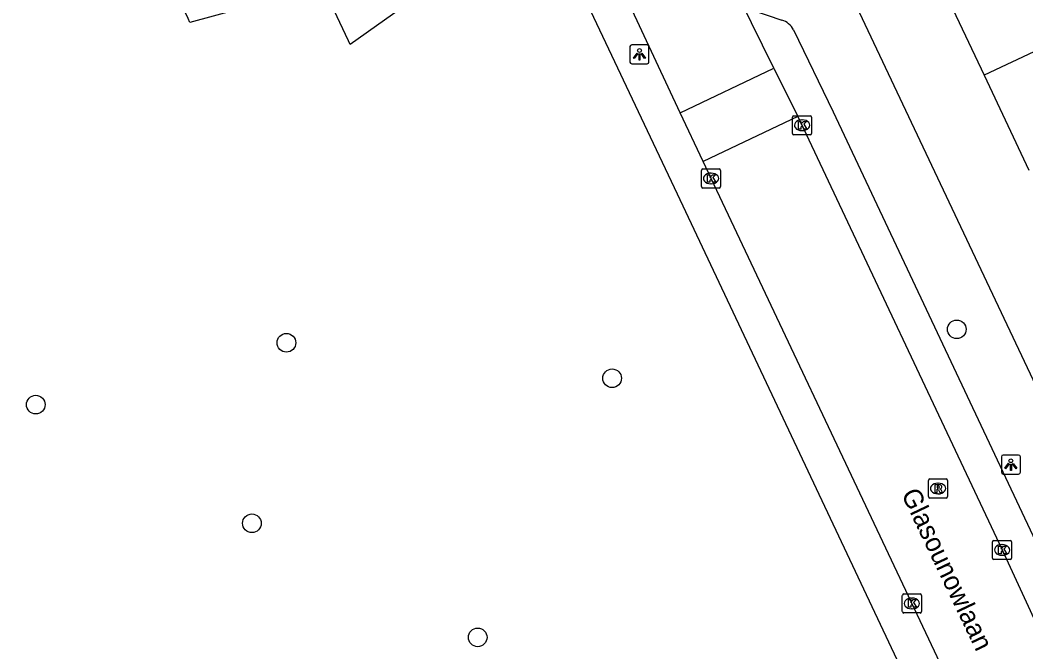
# Model space of a CAD drawing. Extents: x 159040 to 160094, y 381214 to 382518.
# Drawn here: x 159111.7 to 159164.4, y 381381.3 to 381414.4 of the extents above; entities that cross this region are included whole.
import ezdxf

# ---------------------------------------------------------------- set-up
doc = ezdxf.new("R2010")
doc.units = 0
for name, color, linetype in [('IMGEO_Boom', 7, 'Continuous'), ('IMGEO_Kolk', 7, 'Continuous'), ('IMGEO_Lichtpunt', 7, 'Continuous'), ('IMGEO_Openbare_ruimte_label', 7, 'Continuous'), ('IMGEO_Pand', 7, 'Continuous'), ('IMGEO_Rijbaan_lokaal_open', 7, 'Continuous'), ('IMGEO_Rioolput', 7, 'Continuous'), ('IMGEO_Voetpad_open', 7, 'Continuous')]:
    doc.layers.add(name, color=color, linetype=linetype)

msp = doc.modelspace()

# ---------------------------------------------------------------- linework, layer by layer
at = {"layer": 'IMGEO_Boom'}
for centre in [(159160.741, 381398.167), (159125.624, 381397.462), (159142.687, 381395.601), (159112.494, 381394.218), (159123.817, 381387.997), (159135.647, 381382.014)]:
    msp.add_circle(centre, 0.489, dxfattribs=at)
at = {"layer": 'IMGEO_Kolk'}
for p, q in [((159152.137, 381408.442), (159152.137, 381409.294)), ((159152.212, 381409.368), (159153.064, 381409.368)), ((159153.138, 381409.294), (159153.138, 381408.442)), ((159152.625, 381409.148), (159152.65, 381409.148)), ((159153.064, 381408.368), (159152.212, 381408.368)), ((159152.648, 381408.588), (159152.623, 381408.588)), ((159147.442, 381406.577), (159148.294, 381406.577)), ((159147.367, 381405.651), (159147.367, 381406.503)), ((159147.855, 381406.357), (159147.88, 381406.357)), ((159148.368, 381406.503), (159148.368, 381405.651)), ((159148.294, 381405.577), (159147.442, 381405.577)), ((159147.878, 381405.797), (159147.853, 381405.797)), ((159162.691, 381387.097), (159163.543, 381387.097)), ((159162.616, 381386.171), (159162.616, 381387.023)), ((159163.104, 381386.877), (159163.129, 381386.877)), ((159163.617, 381387.023), (159163.617, 381386.171)), ((159163.543, 381386.097), (159162.691, 381386.097)), ((159163.127, 381386.317), (159163.102, 381386.317)), ((159157.89, 381383.366), (159157.89, 381384.218)), ((159157.965, 381384.292), (159158.817, 381384.292)), ((159158.378, 381384.072), (159158.403, 381384.072)), ((159158.891, 381384.218), (159158.891, 381383.366)), ((159158.401, 381383.512), (159158.376, 381383.512)), ((159158.817, 381383.292), (159157.965, 381383.292))]:
    msp.add_line(p, q, dxfattribs=at)
for points in [[(159152.137, 381408.442), (159152.137, 381409.294)], [(159152.212, 381409.368), (159153.064, 381409.368)], [(159153.138, 381409.294), (159153.138, 381408.442)], [(159152.458, 381409.068), (159152.581, 381409.068), (159152.581, 381408.917), (159152.711, 381409.068), (159152.875, 381409.068), (159152.729, 381408.917), (159152.882, 381408.668), (159152.73, 381408.668), (159152.645, 381408.832), (159152.581, 381408.765), (159152.581, 381408.668), (159152.458, 381408.668), (159152.458, 381409.068)], [(159153.064, 381408.368), (159152.212, 381408.368)], [(159147.442, 381406.577), (159148.294, 381406.577)], [(159147.367, 381405.651), (159147.367, 381406.503)], [(159147.688, 381406.277), (159147.811, 381406.277), (159147.811, 381406.126), (159147.941, 381406.277), (159148.105, 381406.277), (159147.959, 381406.126), (159148.112, 381405.877), (159147.96, 381405.877), (159147.875, 381406.041), (159147.811, 381405.974), (159147.811, 381405.877), (159147.688, 381405.877), (159147.688, 381406.277)], [(159148.368, 381406.503), (159148.368, 381405.651)], [(159148.294, 381405.577), (159147.442, 381405.577)], [(159162.691, 381387.097), (159163.543, 381387.097)], [(159162.616, 381386.171), (159162.616, 381387.023)], [(159162.937, 381386.797), (159163.06, 381386.797), (159163.06, 381386.646), (159163.19, 381386.797), (159163.354, 381386.797), (159163.208, 381386.646), (159163.361, 381386.397), (159163.209, 381386.397), (159163.124, 381386.561), (159163.06, 381386.494), (159163.06, 381386.397), (159162.937, 381386.397), (159162.937, 381386.797)], [(159163.617, 381387.023), (159163.617, 381386.171)], [(159163.543, 381386.097), (159162.691, 381386.097)], [(159157.89, 381383.366), (159157.89, 381384.218)], [(159157.965, 381384.292), (159158.817, 381384.292)], [(159158.211, 381383.992), (159158.334, 381383.992), (159158.334, 381383.841), (159158.464, 381383.992), (159158.628, 381383.992), (159158.482, 381383.841), (159158.635, 381383.592), (159158.483, 381383.592), (159158.398, 381383.756), (159158.334, 381383.689), (159158.334, 381383.592), (159158.211, 381383.592), (159158.211, 381383.992)], [(159158.891, 381384.218), (159158.891, 381383.366)], [(159158.817, 381383.292), (159157.965, 381383.292)]]:
    msp.add_lwpolyline(points, dxfattribs=at)
for centre, start, end in [((159152.214, 381409.292), 91.552, 178.448), ((159152.214, 381409.292), 91.552, 178.448), ((159153.062, 381409.292), 1.552, 88.448), ((159153.062, 381409.292), 1.552, 88.448), ((159152.214, 381408.444), 181.552, 268.448), ((159152.214, 381408.444), 181.552, 268.448), ((159153.062, 381408.444), 271.552, 358.448), ((159153.062, 381408.444), 271.552, 358.448), ((159147.444, 381406.501), 91.552, 178.448), ((159147.444, 381406.501), 91.552, 178.448), ((159148.292, 381406.501), 1.552, 88.448), ((159148.292, 381406.501), 1.552, 88.448), ((159147.444, 381405.653), 181.552, 268.448), ((159147.444, 381405.653), 181.552, 268.448), ((159148.292, 381405.653), 271.552, 358.448), ((159148.292, 381405.653), 271.552, 358.448), ((159162.693, 381387.021), 91.552, 178.448), ((159162.693, 381387.021), 91.552, 178.448), ((159163.541, 381387.021), 1.552, 88.448), ((159163.541, 381387.021), 1.552, 88.448), ((159162.693, 381386.173), 181.552, 268.448), ((159162.693, 381386.173), 181.552, 268.448), ((159163.541, 381386.173), 271.552, 358.448), ((159163.541, 381386.173), 271.552, 358.448), ((159157.967, 381384.216), 91.552, 178.448), ((159157.967, 381384.216), 91.552, 178.448), ((159158.815, 381384.216), 1.552, 88.448), ((159158.815, 381384.216), 1.552, 88.448), ((159157.967, 381383.368), 181.552, 268.448), ((159157.967, 381383.368), 181.552, 268.448), ((159158.815, 381383.368), 271.552, 358.448), ((159158.815, 381383.368), 271.552, 358.448)]:
    msp.add_arc(centre, 0.0765, start, end, dxfattribs=at)
for centre, major_axis, ratio, start_param, end_param in [((159152.624, 381408.868), (-0.387, 0.002), 0.722429, 4.712389, 7.853982), ((159152.649, 381408.868), (-0.39, 0.002), 0.717154, 1.570796, 4.712389), ((159147.854, 381406.077), (-0.387, 0.002), 0.722429, 4.712389, 7.853982), ((159147.879, 381406.077), (-0.39, 0.002), 0.717154, 1.570796, 4.712389), ((159163.103, 381386.597), (-0.387, 0.002), 0.722429, 4.712389, 7.853982), ((159163.128, 381386.597), (-0.39, 0.002), 0.717154, 1.570796, 4.712389), ((159158.377, 381383.792), (-0.387, 0.002), 0.722429, 4.712389, 7.853982), ((159158.402, 381383.792), (-0.39, 0.002), 0.717154, 1.570796, 4.712389)]:
    msp.add_ellipse(centre, major_axis=major_axis, ratio=ratio, start_param=start_param, end_param=end_param, dxfattribs=at)
at = {"layer": 'IMGEO_Lichtpunt'}
for p, q in [((159143.62, 381412.992), (159143.62, 381412.185)), ((159143.62, 381412.992), (159143.62, 381412.185)), ((159144.522, 381413.087), (159143.714, 381413.087)), ((159144.522, 381413.087), (159143.714, 381413.087)), ((159144.616, 381412.185), (159144.616, 381412.992)), ((159144.616, 381412.185), (159144.616, 381412.992)), ((159143.714, 381412.091), (159144.522, 381412.091)), ((159143.714, 381412.091), (159144.522, 381412.091)), ((159163.078, 381391.477), (159163.078, 381390.67)), ((159163.078, 381391.477), (159163.078, 381390.67)), ((159163.98, 381391.572), (159163.172, 381391.572)), ((159163.98, 381391.572), (159163.172, 381391.572)), ((159164.074, 381390.67), (159164.074, 381391.477)), ((159164.074, 381390.67), (159164.074, 381391.477)), ((159163.172, 381390.576), (159163.98, 381390.576)), ((159163.172, 381390.576), (159163.98, 381390.576))]:
    msp.add_line(p, q, dxfattribs=at)
for points in [[(159143.994, 381412.656), (159144.033, 381412.628), (159143.845, 381412.366), (159143.807, 381412.393), (159143.994, 381412.656)], [(159144.096, 381412.608), (159144.143, 381412.608), (159144.143, 381412.286), (159144.096, 381412.286), (159144.096, 381412.608)], [(159144.206, 381412.628), (159144.244, 381412.655), (159144.431, 381412.393), (159144.392, 381412.365), (159144.206, 381412.628)], [(159163.452, 381391.141), (159163.491, 381391.113), (159163.303, 381390.851), (159163.265, 381390.878), (159163.452, 381391.141)], [(159163.554, 381391.093), (159163.601, 381391.093), (159163.601, 381390.771), (159163.554, 381390.771), (159163.554, 381391.093)], [(159163.664, 381391.113), (159163.702, 381391.14), (159163.889, 381390.878), (159163.85, 381390.85), (159163.664, 381391.113)]]:
    msp.add_lwpolyline(points, dxfattribs=at)
for centre in [(159144.119, 381412.79), (159163.577, 381391.275)]:
    msp.add_circle(centre, 0.0994, dxfattribs=at)
for centre, start, end in [((159143.714, 381412.992), 90, 180), ((159143.714, 381412.992), 90, 180), ((159144.522, 381412.992), 0, 90), ((159144.522, 381412.992), 0, 90), ((159143.714, 381412.185), 180, 270), ((159143.714, 381412.185), 180, 270), ((159144.522, 381412.185), 270, 0), ((159144.522, 381412.185), 270, 360), ((159163.172, 381391.477), 90, 180), ((159163.172, 381391.477), 90, 180), ((159163.98, 381391.477), 0, 90), ((159163.98, 381391.477), 0, 90), ((159163.172, 381390.67), 180, 270), ((159163.172, 381390.67), 180, 270), ((159163.98, 381390.67), 270, 0), ((159163.98, 381390.67), 270, 360)]:
    msp.add_arc(centre, 0.0946, start, end, dxfattribs=at)
at = {"layer": 'IMGEO_Pand'}
for points in [[(159133.423, 381422.847), (159135.746, 381417.932), (159128.972, 381413.096), (159128.876, 381413.3), (159127.531, 381416.163), (159125.267, 381415.544), (159120.568, 381414.26), (159120.472, 381414.461), (159118.528, 381418.537), (159117.628, 381418.116), (159112.804, 381428.423), (159113.676, 381428.891), (159111.765, 381432.953), (159111.674, 381433.146), (159115.696, 381435.961), (159117.571, 381437.274), (159116.228, 381440.179), (159116.153, 381440.341), (159117.481, 381440.703)], [(159159.724, 381416.706), (159162.183, 381411.489)], [(159168.264, 381414.355), (159162.183, 381411.489)], [(159162.183, 381411.489), (159164.525, 381406.52)]]:
    msp.add_lwpolyline(points, dxfattribs=at)
at = {"layer": 'IMGEO_Rijbaan_lokaal_open'}
for points in [[(159146.252, 381409.527), (159143.611, 381415.16), (159140.88, 381420.897)], [(159151.164, 381411.865), (159149.4, 381415.463)], [(159146.252, 381409.527), (159151.164, 381411.865)], [(159151.164, 381411.865), (159152.42, 381409.329)], [(159147.453, 381406.965), (159146.252, 381409.527)], [(159152.42, 381409.329), (159147.453, 381406.965)], [(159152.42, 381409.329), (159163.115, 381386.6), (159166.148, 381380.052), (159173.158, 381365.109), (159175.314, 381360.345), (159181.799, 381346.618), (159183.007, 381344.058)], [(159178.201, 381341.808), (159168.866, 381361.603), (159147.869, 381406.077), (159147.453, 381406.965)]]:
    msp.add_lwpolyline(points, dxfattribs=at)
at = {"layer": 'IMGEO_Rioolput'}
for p, q in [((159159.259, 381389.393), (159159.259, 381390.245)), ((159159.334, 381390.319), (159160.186, 381390.319)), ((159160.26, 381390.245), (159160.26, 381389.393)), ((159159.747, 381390.099), (159159.772, 381390.099)), ((159160.186, 381389.319), (159159.334, 381389.319)), ((159159.77, 381389.539), (159159.745, 381389.539))]:
    msp.add_line(p, q, dxfattribs=at)
for points in [[(159159.259, 381389.393), (159159.259, 381390.245)], [(159159.334, 381390.319), (159160.186, 381390.319)], [(159160.26, 381390.245), (159160.26, 381389.393)], [(159159.848, 381390.017), (159159.596, 381390.019), (159159.596, 381389.619)], [(159159.596, 381389.619), (159159.72, 381389.619), (159159.72, 381389.781), (159159.731, 381389.781)], [(159159.774, 381389.938), (159159.72, 381389.938), (159159.72, 381389.857)], [(159159.72, 381389.857), (159159.772, 381389.857)], [(159159.778, 381389.752), (159159.849, 381389.619), (159159.989, 381389.619), (159159.924, 381389.745)], [(159160.186, 381389.319), (159159.334, 381389.319)]]:
    msp.add_lwpolyline(points, dxfattribs=at)
for centre, radius, start, end in [((159159.336, 381390.243), 0.0765, 91.552, 178.448), ((159159.336, 381390.243), 0.0765, 91.552, 178.448), ((159160.184, 381390.243), 0.0765, 1.552, 88.448), ((159160.184, 381390.243), 0.0765, 1.552, 88.448), ((159159.73, 381389.728), 0.0533, 26.0293, 88.6989), ((159159.756, 381390.046), 0.19, 274.7715, 282.9687), ((159159.78, 381389.842), 0.0964, 77.0061, 93.1865), ((159159.794, 381389.899), 0.0378, 276.6634, 79.6772), ((159159.847, 381389.907), 0.109, 350.3612, 89.416), ((159159.845, 381389.907), 0.112, 277.5842, 350.9817), ((159159.829, 381389.692), 0.108, 29.5134, 73.7905), ((159159.336, 381389.395), 0.0765, 181.552, 268.448), ((159159.336, 381389.395), 0.0765, 181.552, 268.448), ((159160.184, 381389.395), 0.0765, 271.552, 358.448), ((159160.184, 381389.395), 0.0765, 271.552, 358.448)]:
    msp.add_arc(centre, radius, start, end, dxfattribs=at)
for centre, major_axis, ratio, start_param, end_param in [((159159.746, 381389.819), (-0.387, 0.002), 0.722429, 4.712389, 7.853982), ((159159.771, 381389.819), (-0.39, 0.002), 0.717154, 1.570796, 4.712389)]:
    msp.add_ellipse(centre, major_axis=major_axis, ratio=ratio, start_param=start_param, end_param=end_param, dxfattribs=at)
at = {"layer": 'IMGEO_Voetpad_open'}
for points in [[(159138.838, 381420.676), (159140.29, 381417.535), (159146.089, 381405.269), (159166.925, 381361.075), (159176.573, 381340.671), (159177.417, 381338.702), (159179.725, 381332.403), (159181.079, 381328.582), (159182.155, 381325.087), (159183.485, 381320.552)], [(159149.996, 381414.926), (159151.577, 381414.383)], [(159186.898, 381348.612), (159155.647, 381414.78)], [(159152.189, 381413.877), (159154.272, 381409.573), (159164.73, 381387.348), (159167.763, 381380.799), (159174.777, 381365.849), (159176.928, 381361.094), (159183.083, 381348.082), (159184.313, 381345.459)]]:
    msp.add_lwpolyline(points, dxfattribs=at)
msp.add_arc((159151.277, 381413.397), 1.031, 27.7683, 73.064, dxfattribs=at)

# ---------------------------------------------------------------- texts
at = {"layer": 'IMGEO_Openbare_ruimte_label'}
msp.add_text('Glasounowlaan', height=1, rotation=295.4633, dxfattribs=at).set_placement((159157.816, 381389.537))

doc.saveas('drawing.dxf')
